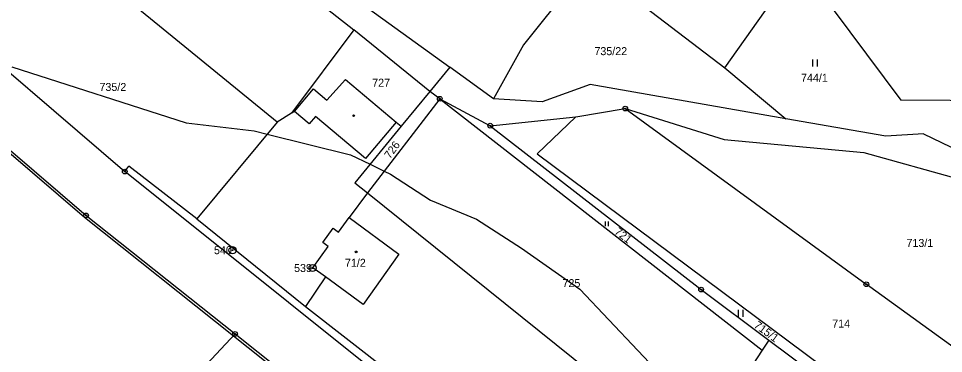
# Model space of a CAD drawing. Extents: x -445050 to -440454, y -1134563 to -1129741.
# Drawn here: x -441906.2 to -441709.8, y -1131689.3 to -1131618.1 of the extents above; entities that cross this region are included whole.
import ezdxf

# ---------------------------------------------------------------- set-up
doc = ezdxf.new("R2010")
doc.units = 0
for name, color, linetype in [('Vrstva 1', 7, 'Continuous'), ('Vrstva 17', 7, 'Continuous'), ('Vrstva 18', 7, 'Continuous'), ('Vrstva 19', 7, 'Continuous'), ('Vrstva 24', 7, 'Continuous'), ('Vrstva 25', 7, 'Continuous'), ('Vrstva 3', 7, 'Continuous'), ('Vrstva 37', 7, 'Continuous'), ('Vrstva 4', 7, 'Continuous'), ('Vrstva 5', 7, 'Continuous'), ('Vrstva 52', 7, 'Continuous'), ('Vrstva 6', 7, 'Continuous')]:
    doc.layers.add(name, color=color, linetype=linetype)

msp = doc.modelspace()

# ---------------------------------------------------------------- linework, layer by layer
at = {"layer": 'Vrstva 1'}
for points in [[(-441964.66, -1131597.4), (-441891.82, -1131659.94)], [(-441756.19, -1131628.61), (-441740.47, -1131606.37)], [(-441740.47, -1131606.37), (-441718.84, -1131635.49)], [(-441784.51, -1131606.95), (-441756.19, -1131628.61)], [(-441924.38, -1131615.68), (-441883.61, -1131650.62)], [(-441834.94, -1131620.54), (-441848.19, -1131638.26)], [(-441818.84, -1131633.61), (-441834.94, -1131620.54)], [(-441814.62, -1131628.48), (-441818.84, -1131633.61)], [(-441805.34, -1131635.22), (-441814.62, -1131628.48)], [(-441756.19, -1131628.61), (-441743.25, -1131639.42)], [(-441840.68, -1131635.45), (-441836.72, -1131631.07)], [(-441836.72, -1131631.07), (-441825.95, -1131640.17)], [(-441784.8, -1131632.17), (-441794.96, -1131635.86)], [(-441743.25, -1131639.42), (-441784.8, -1131632.17)], [(-441847.57, -1131637.87), (-441843.51, -1131633.06)], [(-441843.51, -1131633.06), (-441840.68, -1131635.45)], [(-441818.84, -1131633.61), (-441824.94, -1131641.02)], [(-441816.73, -1131635.17), (-441818.84, -1131633.61)], [(-441816.73, -1131635.17), (-441832.09, -1131655.15)], [(-441816.73, -1131635.17), (-441806.01, -1131640.89)], [(-441816.73, -1131635.17), (-441748.26, -1131688.56)], [(-441794.96, -1131635.86), (-441805.34, -1131635.22)], [(-441697.85, -1131635.63), (-441718.84, -1131635.49)], [(-441848.19, -1131638.26), (-441851.25, -1131640.18)], [(-441847.57, -1131637.87), (-441848.19, -1131638.26)], [(-441787.83, -1131638.98), (-441777.36, -1131637.27)], [(-441777.36, -1131637.27), (-441726.16, -1131674.56)], [(-441777.36, -1131637.27), (-441756.34, -1131643.82)], [(-441851.25, -1131640.18), (-441868.33, -1131660.67)], [(-441825.95, -1131640.17), (-441824.94, -1131641.02)], [(-441806.01, -1131640.89), (-441787.83, -1131638.98)], [(-441787.83, -1131638.98), (-441796.07, -1131646.88)], [(-441722.04, -1131643.12), (-441743.25, -1131639.42)], [(-441824.94, -1131641.02), (-441834.75, -1131653.03)], [(-441806.01, -1131640.89), (-441761.23, -1131675.68)], [(-441756.34, -1131643.82), (-441726.69, -1131646.55)], [(-441714.03, -1131642.62), (-441722.04, -1131643.12)], [(-441714.03, -1131642.62), (-441702.42, -1131648.21)], [(-441796.07, -1131646.88), (-441728.32, -1131697.32)], [(-441726.69, -1131646.55), (-441706.41, -1131652.26)], [(-441883.61, -1131650.62), (-441882.74, -1131649.51)], [(-441868.33, -1131660.67), (-441882.74, -1131649.51)], [(-441778.98, -1131734.34), (-441883.61, -1131650.62)], [(-441834.75, -1131653.03), (-441832.09, -1131655.15)], [(-441832.09, -1131655.15), (-441835.97, -1131660.4)], [(-441832.09, -1131655.15), (-441762.76, -1131710.82)], [(-441891.82, -1131659.94), (-441860.19, -1131685.11)], [(-441868.33, -1131660.67), (-441845.22, -1131679.26)], [(-441835.97, -1131660.4), (-441825.43, -1131668.2)], [(-441825.43, -1131668.2), (-441833.02, -1131678.87)], [(-441841.02, -1131673), (-441845.22, -1131679.26)], [(-441833.02, -1131678.87), (-441841.02, -1131673)], [(-441697.52, -1131695.25), (-441726.16, -1131674.56)], [(-441761.23, -1131675.68), (-441746.86, -1131686.4)], [(-441845.22, -1131679.26), (-441799.52, -1131714.89)], [(-441879.38, -1131705.63), (-441860.19, -1131685.11)], [(-441860.19, -1131685.11), (-441815.16, -1131720.94)], [(-441746.86, -1131686.4), (-441748.26, -1131688.56)], [(-441746.86, -1131686.4), (-441700.83, -1131720.72)], [(-441748.26, -1131688.56), (-441762.76, -1131710.82)]]:
    msp.add_lwpolyline(points, dxfattribs=at)
at = {"layer": 'Vrstva 24'}
for centre, radius in [((-441816.73, -1131635.17), 0.5), ((-441816.73, -1131635.17), 0.1), ((-441777.36, -1131637.27), 0.5), ((-441777.36, -1131637.27), 0.1), ((-441806.01, -1131640.89), 0.5), ((-441806.01, -1131640.89), 0.1), ((-441883.61, -1131650.62), 0.5), ((-441883.61, -1131650.62), 0.1), ((-441891.82, -1131659.94), 0.5), ((-441891.82, -1131659.94), 0.1), ((-441860.73, -1131667.32), 0.75), ((-441860.73, -1131667.32), 0.1), ((-441843.74, -1131671.11), 0.75), ((-441843.74, -1131671.11), 0.1), ((-441761.23, -1131675.68), 0.5), ((-441761.23, -1131675.68), 0.1), ((-441726.16, -1131674.56), 0.5), ((-441726.16, -1131674.56), 0.1), ((-441860.19, -1131685.11), 0.5), ((-441860.19, -1131685.11), 0.1)]:
    msp.add_circle(centre, radius, dxfattribs=at)
at = {"layer": 'Vrstva 25'}
for p, q in [((-441737.53, -1131628.33), (-441737.53, -1131626.83)), ((-441736.53, -1131628.33), (-441736.53, -1131626.83)), ((-441781.54, -1131662.2), (-441781.54, -1131661.2)), ((-441780.88, -1131662.2), (-441780.88, -1131661.2)), ((-441753.29, -1131681.46), (-441753.29, -1131679.96)), ((-441752.29, -1131681.46), (-441752.29, -1131679.96))]:
    msp.add_line(p, q, dxfattribs=at)
for centre in [(-441835.02, -1131638.78), (-441834.48, -1131667.69)]:
    msp.add_circle(centre, 0.175, dxfattribs=at)
at = {"layer": 'Vrstva 3'}
for points in [[(-441838.2, -1131663.48), (-441835.97, -1131660.4)], [(-441835.97, -1131660.4), (-441825.43, -1131668.2)], [(-441841.53, -1131665.69), (-441839.33, -1131662.66)], [(-441839.33, -1131662.66), (-441838.2, -1131663.48)], [(-441840.4, -1131666.51), (-441841.53, -1131665.69)], [(-441843.68, -1131671.05), (-441840.4, -1131666.51)], [(-441825.43, -1131668.2), (-441833.02, -1131678.87)], [(-441841.02, -1131673), (-441843.68, -1131671.05)], [(-441833.02, -1131678.87), (-441841.02, -1131673)]]:
    msp.add_lwpolyline(points, dxfattribs=at)
at = {"layer": 'Vrstva 37'}
msp.add_circle((-441834.48, -1131667.69), 0.175, dxfattribs=at)
at = {"layer": 'Vrstva 4'}
for points in [[(-441844.44, -1131640.52), (-441847.57, -1131637.87)], [(-441843.09, -1131638.91), (-441844.44, -1131640.52)], [(-441832.47, -1131647.88), (-441843.09, -1131638.91)], [(-441825.95, -1131640.17), (-441832.47, -1131647.88)], [(-441838.2, -1131663.48), (-441835.97, -1131660.4)], [(-441841.53, -1131665.69), (-441839.33, -1131662.66)], [(-441839.33, -1131662.66), (-441838.2, -1131663.48)], [(-441840.4, -1131666.51), (-441841.53, -1131665.69)], [(-441843.68, -1131671.05), (-441840.4, -1131666.51)], [(-441841.02, -1131673), (-441843.68, -1131671.05)]]:
    msp.add_lwpolyline(points, dxfattribs=at)
at = {"layer": 'Vrstva 5'}
for points in [[(-441965.01, -1131597.76), (-441892.15, -1131660.32)], [(-441892.15, -1131660.32), (-441860.53, -1131685.48)], [(-441860.53, -1131685.48), (-441815.48, -1131721.32)]]:
    msp.add_lwpolyline(points, dxfattribs=at)
at = {"layer": 'Vrstva 52'}
msp.add_lwpolyline([(-441907.57, -1131628.4), (-441870.57, -1131640.3), (-441856.12, -1131642.01), (-441853.35, -1131642.7), (-441835.71, -1131647.11), (-441831.53, -1131649.09), (-441828.53, -1131650.52), (-441827.2, -1131651.15), (-441818.7, -1131656.67), (-441808.92, -1131660.71), (-441799.35, -1131666.88), (-441787.02, -1131675.6), (-441768.53, -1131695.15)], dxfattribs=at)
at = {"layer": 'Vrstva 6'}
for points in [[(-441851.25, -1131640.18), (-441904.24, -1131596.86)], [(-441850.87, -1131602.24), (-441814.62, -1131628.48)], [(-441856.34, -1131603.69), (-441834.94, -1131620.54)], [(-441788.66, -1131610.82), (-441798.93, -1131623.73)], [(-441798.93, -1131623.73), (-441805.34, -1131635.22)]]:
    msp.add_lwpolyline(points, dxfattribs=at)

# ---------------------------------------------------------------- texts
at = {"layer": 'Vrstva 17'}
for s, p in [('540', (-441864.66, -1131668.17)), ('539', (-441847.66, -1131671.96))]:
    msp.add_text(s, height=1.7, dxfattribs=at).set_placement(p)
at = {"layer": 'Vrstva 18'}
for s, p in [('735/22', (-441783.89, -1131625.92)), ('744/1', (-441740.03, -1131631.58)), ('735/2', (-441888.98, -1131633.52)), ('727', (-441831.07, -1131632.62)), ('713/1', (-441717.64, -1131666.64)), ('725', (-441790.67, -1131675.17)), ('714', (-441733.4, -1131683.76))]:
    msp.add_text(s, height=1.7, dxfattribs=at).set_placement(p)
for s, rotation, p in [('726', 53.9568, (-441827.29, -1131648.04)), ('721', 322.5339, (-441779.79, -1131663.7)), ('715/1', 323.5779, (-441750.16, -1131683.58))]:
    msp.add_text(s, height=1.7, rotation=rotation, dxfattribs=at).set_placement(p)
at = {"layer": 'Vrstva 19'}
msp.add_text('71/2', height=1.7, dxfattribs=at).set_placement((-441836.86, -1131670.85))

doc.saveas('drawing.dxf')
